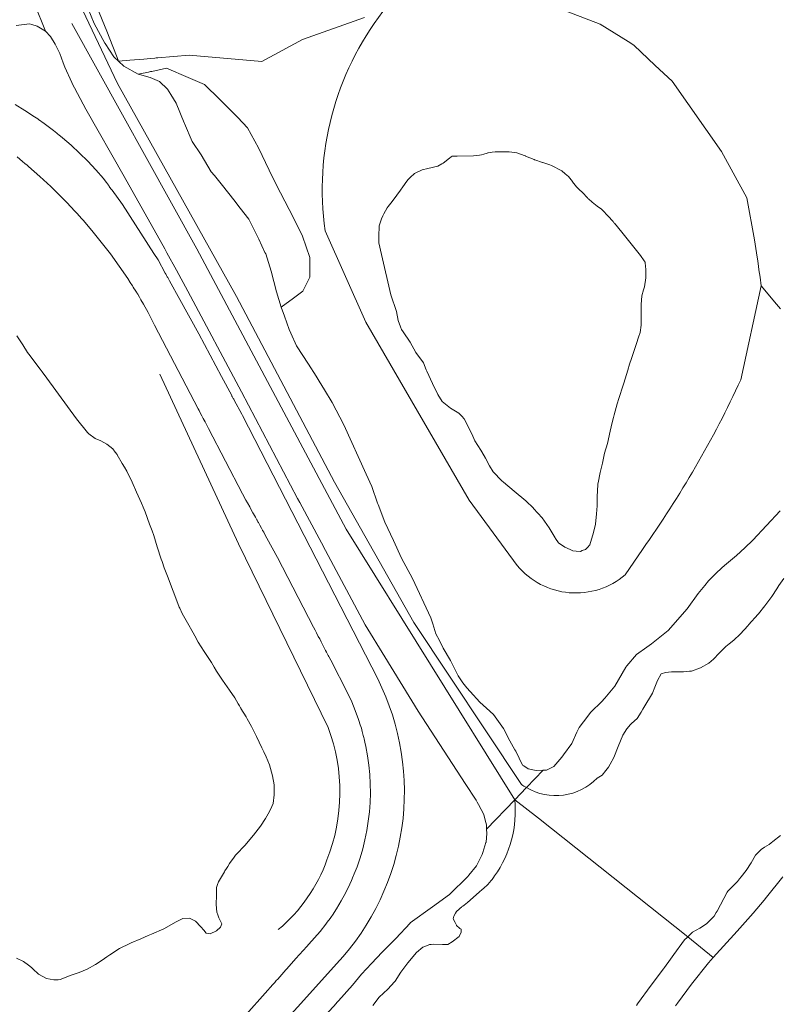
# Model space of a CAD drawing. Header units: metres. Extents: x 152391 to 157968, y 462336 to 467280.
# Tile 407 of 656: x 153408 to 153449, y 466786 to 466839. Entities that reach past the tile are written whole.
import ezdxf

# ---------------------------------------------------------------- set-up
doc = ezdxf.new("R2010")
doc.units = ezdxf.units.M
doc.header["$LTSCALE"] = 0.75
for name, color, linetype, lineweight in [('B-WE-GR-FRUITTEELT-GV', 251, 'Continuous', 13), ('B-WE-GR-GRAS-GV', 251, 'Continuous', 13), ('B-WE-GR-HOUTWAL-GV', 251, 'Continuous', 13), ('B-WE-OG-WATER_MEER-GV', 251, 'Continuous', 18), ('B-WE-OG-WATER_SLOOT-GV', 251, 'Continuous', 18), ('B-WE-VH-VERHARDING_FUNDERING_ZAND-GV', 251, 'Continuous', 18)]:
    doc.layers.add(name, color=color, linetype=linetype, lineweight=lineweight)

msp = doc.modelspace()

# ---------------------------------------------------------------- linework, layer by layer
at = {"layer": 'B-WE-GR-FRUITTEELT-GV'}
for points in [[(153412.582, 466839.506), (153413.102, 466838.203), (153413.424, 466837.398), (153413.661, 466836.804), (153413.739, 466836.608), (153414.327, 466836.659), (153415.078, 466836.725), (153415.439, 466836.757), (153415.669, 466836.777), (153415.742, 466836.784), (153415.758, 466836.785), (153415.763, 466836.785), (153415.82, 466836.79), (153417.481, 466836.936), (153421.355, 466836.598), (153423.507, 466837.755), (153426.82, 466838.935)], [(153437.071, 466839.456), (153439.342, 466838.585), (153440.83, 466837.659), (153441.141, 466837.465), (153442.276, 466836.388), (153443.168, 466835.54), (153445.798, 466831.804), (153447.15, 466829.336), (153447.552, 466827.099), (153447.653, 466826.412), (153447.719, 466825.967), (153447.758, 466825.701), (153447.785, 466825.512), (153447.843, 466825.118), (153447.91, 466824.661), (153448.719, 466823.687), (153448.929, 466823.434)]]:
    msp.add_lwpolyline(points, dxfattribs=at)
at = {"layer": 'B-WE-GR-GRAS-GV'}
for points in [[(153412.123, 466839.394), (153412.443, 466838.611), (153412.998, 466837.571), (153413.014, 466837.546), (153413.475, 466836.844), (153414.013, 466836.34), (153414.778, 466835.914), (153414.805, 466835.92), (153414.832, 466835.926), (153414.864, 466835.933), (153415.32, 466836.03), (153415.424, 466836.052), (153415.496, 466836.067), (153416.281, 466836.236), (153417.44, 466835.738), (153418.297, 466835.37), (153419.114, 466834.574), (153419.487, 466834.204), (153420.08, 466833.616), (153420.585, 466833.071), (153421.181, 466831.993), (153421.748, 466830.816), (153422.12, 466830.043), (153422.573, 466829.161), (153423.03, 466828.271), (153423.522, 466827.296), (153423.911, 466826.158), (153423.9, 466825.122), (153423.533, 466824.381), (153423.035, 466824.008), (153422.382, 466823.519), (153422.551, 466823.049), (153422.807, 466822.338), (153422.896, 466822.137), (153423.188, 466821.476), (153423.84, 466820.501), (153424.235, 466819.86), (153424.399, 466819.594), (153424.679, 466819.131), (153425.085, 466818.458), (153425.708, 466817.267), (153426.896, 466814.64), (153427.193, 466813.984), (153427.511, 466813.097), (153427.535, 466813.033), (153427.9, 466812.084), (153428.352, 466811.104), (153428.787, 466810.178), (153429.36, 466809.091), (153430.337, 466806.996), (153430.424, 466806.726), (153430.441, 466806.674), (153430.607, 466806.154), (153430.791, 466805.793), (153431.002, 466805.379), (153431.38, 466804.721), (153431.789, 466803.91), (153432.048, 466803.548), (153432.25, 466803.267), (153432.426, 466803.077), (153432.946, 466802.516), (153433.298, 466802.196), (153433.675, 466801.853), (153434.205, 466801.119), (153434.542, 466800.463), (153434.814, 466799.972), (153434.854, 466799.899), (153435.218, 466799.161), (153435.283, 466799.12), (153435.518, 466798.972), (153435.941, 466798.883), (153436.305, 466798.89), (153436.485, 466798.893), (153436.88, 466799.093), (153437.308, 466799.586), (153437.402, 466799.716), (153437.829, 466800.31), (153438.107, 466800.912), (153438.222, 466801.163), (153438.448, 466801.464), (153438.843, 466801.989), (153439.427, 466802.552), (153439.482, 466802.604), (153439.526, 466802.647), (153439.59, 466802.724), (153440.119, 466803.362), (153440.715, 466804.378), (153440.766, 466804.439), (153441.281, 466805.044), (153441.817, 466805.434), (153442.075, 466805.622), (153442.956, 466806.32), (153443.97, 466807.469), (153444.547, 466808.302), (153444.901, 466808.723), (153445.105, 466808.965), (153445.482, 466809.338), (153445.823, 466809.675), (153446.062, 466809.874), (153446.588, 466810.312), (153447.031, 466810.73), (153447.453, 466811.128), (153448.917, 466812.688)], [(153426.82, 466838.935), (153423.507, 466837.755), (153421.355, 466836.598), (153417.481, 466836.936), (153415.82, 466836.79), (153415.763, 466836.785), (153415.758, 466836.785), (153415.742, 466836.784), (153415.669, 466836.777), (153415.439, 466836.757), (153415.078, 466836.725), (153414.327, 466836.659), (153413.739, 466836.608), (153413.661, 466836.804), (153413.424, 466837.398), (153413.102, 466838.203), (153412.582, 466839.506)], [(153424.409, 466785.499), (153425.318, 466786.502), (153425.331, 466786.517), (153425.435, 466786.634), (153426.175, 466787.467), (153426.646, 466788.038), (153427.186, 466788.612), (153427.748, 466789.208), (153427.928, 466789.39), (153428.469, 466789.938), (153429.237, 466790.763), (153429.245, 466790.772), (153430.434, 466791.633), (153431.331, 466792.282), (153432.299, 466793.232), (153432.361, 466793.31), (153432.759, 466793.804), (153433.07, 466794.414), (153433.104, 466794.521), (153433.272, 466795.046), (153433.274, 466795.061), (153433.311, 466795.532), (153433.302, 466795.757), (153433.293, 466795.983), (153433.229, 466796.238), (153433.155, 466796.535), (153433.154, 466796.54), (153432.871, 466797.077), (153432.807, 466797.198), (153432.741, 466797.3), (153432.159, 466798.188), (153429.659, 466802.028), (153427.894, 466804.919), (153426.85, 466806.627), (153424.734, 466810.583), (153424.522, 466810.98), (153423.373, 466813.128), (153423.257, 466813.344), (153420.268, 466819.018), (153417.418, 466824.375), (153416.821, 466825.496), (153416.308, 466826.411), (153416.249, 466826.516), (153416.205, 466826.593), (153416.188, 466826.625), (153414.024, 466830.482), (153411.996, 466834.062), (153411.256, 466835.456), (153411.25, 466835.471), (153411.248, 466835.476), (153411.244, 466835.484), (153410.878, 466836.297), (153410.795, 466836.518), (153410.605, 466837.024), (153410.364, 466837.511), (153410.112, 466837.919), (153409.846, 466838.206), (153409.411, 466838.469), (153409.119, 466838.561), (153408.995, 466838.599), (153408.282, 466838.503)], [(153408.231, 466834.303), (153408.757, 466833.985), (153409.272, 466833.649), (153409.433, 466833.537), (153409.476, 466833.506), (153409.776, 466833.296), (153410.267, 466832.925), (153410.444, 466832.782), (153410.505, 466832.733), (153410.562, 466832.687), (153410.746, 466832.539), (153411.211, 466832.136), (153411.662, 466831.717), (153412.098, 466831.283), (153412.519, 466830.835), (153412.925, 466830.373), (153413.076, 466830.167), (153413.102, 466830.132), (153413.128, 466830.097), (153413.208, 466829.988), (153413.234, 466829.952), (153413.273, 466829.898), (153413.346, 466829.799), (153413.369, 466829.768), (153413.389, 466829.74), (153413.945, 466828.983), (153415.612, 466826.377), (153415.832, 466826.034), (153416.218, 466825.333), (153416.232, 466825.307), (153416.238, 466825.297), (153416.242, 466825.29), (153416.245, 466825.285), (153416.247, 466825.28), (153416.256, 466825.263), (153416.261, 466825.256), (153416.275, 466825.231), (153416.285, 466825.213), (153416.29, 466825.202), (153416.305, 466825.175), (153416.326, 466825.137), (153416.346, 466825.1), (153416.44, 466824.93), (153416.53, 466824.767), (153416.899, 466824.096), (153416.988, 466823.935), (153417.997, 466822.102), (153419.211, 466819.83), (153419.752, 466818.817), (153419.764, 466818.795), (153419.777, 466818.77), (153419.796, 466818.735), (153419.813, 466818.703), (153419.836, 466818.661), (153419.856, 466818.623), (153419.877, 466818.583), (153420.281, 466817.828), (153420.321, 466817.754), (153427.512, 466803.753)], [(153420.521, 466785.906), (153421.521, 466787.028), (153421.939, 466787.496), (153422.035, 466787.603), (153422.121, 466787.7), (153422.195, 466787.783), (153422.636, 466788.278), (153422.688, 466788.335), (153423.167, 466788.873), (153423.746, 466789.522), (153423.844, 466789.632), (153424.449, 466790.31), (153424.757, 466790.702), (153424.832, 466790.806), (153424.977, 466791.008), (153425.048, 466791.107), (153425.103, 466791.19), (153425.322, 466791.524), (153425.578, 466791.952), (153425.816, 466792.391), (153426.035, 466792.839), (153426.118, 466793.029), (153426.217, 466793.254), (153426.235, 466793.296), (153426.265, 466793.373), (153426.415, 466793.761), (153426.576, 466794.234), (153426.716, 466794.713), (153426.836, 466795.197), (153426.935, 466795.686), (153427.014, 466796.179), (153427.071, 466796.675), (153427.108, 466797.172), (153427.123, 466797.665), (153427.123, 466797.671), (153427.118, 466798.17), (153427.091, 466798.669), (153427.043, 466799.165), (153426.975, 466799.66), (153426.885, 466800.15), (153426.831, 466800.389), (153426.793, 466800.559), (153426.775, 466800.637), (153426.747, 466800.739), (153426.688, 466800.959), (153426.643, 466801.123), (153426.584, 466801.31), (153426.511, 466801.538), (153426.493, 466801.594), (153426.322, 466802.063), (153426.132, 466802.524), (153425.922, 466802.977), (153425.013, 466804.739), (153424.927, 466804.906), (153424.907, 466804.945), (153424.881, 466804.996), (153424.84, 466805.074), (153424.81, 466805.132), (153424.785, 466805.181), (153424.741, 466805.268), (153424.669, 466805.407), (153424.6, 466805.541), (153424.594, 466805.553), (153424.509, 466805.717), (153424.429, 466805.873), (153424.356, 466806.014), (153424.261, 466806.199), (153424.183, 466806.35), (153424.107, 466806.497), (153422.189, 466810.217), (153421.624, 466811.24), (153421.534, 466811.403), (153421.454, 466811.548), (153421.409, 466811.629), (153421.396, 466811.653), (153421.389, 466811.666), (153421.354, 466811.73), (153421.331, 466811.771), (153421.242, 466811.932), (153421.168, 466812.066), (153421.141, 466812.114), (153421.098, 466812.192), (153421.088, 466812.211), (153421.085, 466812.217), (153421.012, 466812.349), (153420.91, 466812.534), (153420.899, 466812.554), (153420.89, 466812.569), (153420.878, 466812.591), (153420.81, 466812.714), (153420.706, 466812.903), (153420.588, 466813.116), (153420.508, 466813.262), (153420.326, 466813.591), (153418.515, 466817.066), (153418.42, 466817.247), (153418.331, 466817.418), (153418.231, 466817.61), (153418.158, 466817.751), (153418.074, 466817.912), (153418.016, 466818.023), (153417.965, 466818.121), (153415.649, 466822.565), (153415.299, 466823.236), (153415.062, 466823.691), (153414.926, 466823.917), (153414.839, 466824.059), (153414.75, 466824.208), (153414.697, 466824.295), (153414.685, 466824.314), (153414.649, 466824.374), (153414.616, 466824.426), (153414.533, 466824.555), (153414.522, 466824.572), (153414.507, 466824.595), (153414.468, 466824.657), (153414.357, 466824.829), (153414.218, 466825.046), (153413.768, 466825.706), (153413.3, 466826.353), (153412.814, 466826.986), (153412.31, 466827.606), (153411.937, 466828.041), (153411.863, 466828.127), (153411.79, 466828.212), (153411.779, 466828.224), (153411.507, 466828.524), (153411.354, 466828.692), (153411.253, 466828.803), (153410.922, 466829.149), (153410.812, 466829.263), (153410.7, 466829.379), (153410.132, 466829.94), (153409.548, 466830.484), (153408.949, 466831.012), (153408.877, 466831.072), (153408.756, 466831.173), (153408.625, 466831.282), (153408.335, 466831.523)], [(153434.936, 466809.779), (153432.377, 466813.254), (153426.884, 466822.725), (153424.712, 466827.593)], [(153448.929, 466823.434), (153448.719, 466823.687), (153447.91, 466824.661), (153446.826, 466819.664)], [(153415.933, 466819.969), (153420.117, 466810.941), (153424.876, 466801.163)], [(153441.588, 466810.633), (153440.673, 466809.286)], [(153449.049, 466793.219), (153448.196, 466792.139), (153448.057, 466791.978), (153447.471, 466791.296), (153446.631, 466790.334), (153445.355, 466788.927), (153445.102, 466788.648), (153444.205, 466787.508), (153443.454, 466786.503), (153443.352, 466786.355)], [(153425.331, 466788.6), (153423.431, 466786.477), (153403.727, 466764.844), (153381.818, 466740.696), (153363.447, 466720.316), (153351.744, 466707.431), (153341.349, 466696.759), (153337.663, 466693.787)]]:
    msp.add_lwpolyline(points, dxfattribs=at)
for points in [[(153424.712, 466827.593, -0.201787), (153427.788, 466839.244)], [(153446.826, 466819.664, -0.045553), (153441.588, 466810.633)], [(153440.673, 466809.286, -0.417197), (153434.936, 466809.779)], [(153427.512, 466803.753, -0.313528), (153425.331, 466788.6)], [(153424.876, 466801.163, -0.186714), (153424.817, 466794.131)], [(153424.817, 466794.131, -0.132858), (153422.226, 466790.411)]]:
    msp.add_lwpolyline(points, format="xyb", dxfattribs=at)
at = {"layer": 'B-WE-GR-HOUTWAL-GV'}
msp.add_lwpolyline([(153414.778, 466835.914), (153414.854, 466835.894), (153415.418, 466835.748), (153415.784, 466835.581), (153415.902, 466835.526), (153416.33, 466835.129), (153416.507, 466834.843), (153416.793, 466834.38), (153417.227, 466833.33), (153417.243, 466833.292), (153417.655, 466832.346), (153418.121, 466831.634), (153418.659, 466830.729), (153418.83, 466830.523), (153419.264, 466830), (153419.868, 466829.234), (153420.206, 466828.793), (153420.655, 466828.206), (153421.188, 466827.14), (153421.52, 466826.441), (153421.56, 466826.358), (153421.841, 466825.441), (153422.13, 466824.333), (153422.382, 466823.519), (153423.035, 466824.008), (153423.533, 466824.381), (153423.9, 466825.122), (153423.911, 466826.158), (153423.522, 466827.296), (153423.03, 466828.271), (153422.573, 466829.161), (153422.12, 466830.043), (153421.748, 466830.816), (153421.181, 466831.993), (153420.585, 466833.071), (153420.08, 466833.616), (153419.487, 466834.204), (153419.114, 466834.574), (153418.297, 466835.37), (153417.44, 466835.738), (153416.281, 466836.236), (153415.496, 466836.067), (153415.424, 466836.052), (153415.32, 466836.03), (153414.864, 466835.933), (153414.832, 466835.926), (153414.805, 466835.92)], close=True, dxfattribs=at)
at = {"layer": 'B-WE-OG-WATER_MEER-GV'}
msp.add_lwpolyline([(153428.861, 466822.219), (153429.231, 466821.665), (153429.543, 466821.119), (153429.546, 466821.114), (153429.941, 466820.557), (153430.092, 466820.194), (153430.119, 466820.129), (153430.429, 466819.472), (153430.705, 466818.887), (153430.946, 466818.5), (153431.381, 466818.151), (153431.834, 466817.88), (153431.979, 466817.731), (153432.112, 466817.593), (153432.36, 466817.109), (153432.574, 466816.654), (153432.686, 466816.414), (153433.003, 466815.925), (153433.055, 466815.83), (153433.239, 466815.498), (153433.465, 466815.085), (153433.662, 466814.764), (153434.122, 466814.295), (153434.207, 466814.222), (153434.761, 466813.742), (153435.388, 466813.223), (153435.79, 466812.833), (153435.8, 466812.822), (153436.262, 466812.324), (153436.631, 466811.79), (153436.943, 466811.255), (153436.967, 466811.221), (153437.13, 466810.988), (153437.464, 466810.765), (153437.74, 466810.639), (153437.894, 466810.569), (153438.064, 466810.554), (153438.29, 466810.534), (153438.39, 466810.573), (153438.564, 466810.642), (153438.671, 466810.749), (153438.796, 466810.874), (153438.993, 466811.543), (153439.09, 466811.974), (153439.146, 466812.528), (153439.19, 466812.957), (153439.189, 466813.495), (153439.203, 466813.722), (153439.227, 466814.125), (153439.23, 466814.174), (153439.348, 466814.738), (153439.467, 466815.233), (153439.568, 466815.762), (153439.727, 466816.275), (153439.867, 466816.92), (153439.983, 466817.397), (153440.046, 466817.657), (153440.088, 466817.803), (153440.253, 466818.383), (153440.343, 466818.667), (153440.407, 466818.872), (153440.497, 466819.155), (153440.604, 466819.489), (153440.739, 466819.941), (153440.807, 466820.169), (153440.909, 466820.493), (153441.004, 466820.797), (153441.268, 466821.593), (153441.386, 466821.932), (153441.472, 466822.181), (153441.524, 466822.563), (153441.528, 466823.067), (153441.528, 466823.076), (153441.523, 466823.409), (153441.519, 466823.664), (153441.558, 466824.133), (153441.646, 466824.438), (153441.695, 466824.605), (153441.763, 466825.077), (153441.773, 466825.559), (153441.758, 466825.675), (153441.727, 466825.92), (153441.678, 466825.995), (153441.493, 466826.278), (153441.131, 466826.719), (153440.786, 466827.167), (153440.494, 466827.508), (153440.097, 466827.996), (153440.077, 466828.018), (153440.028, 466828.074), (153439.943, 466828.169), (153439.834, 466828.29), (153439.39, 466828.749), (153439.26, 466828.849), (153439.188, 466828.905), (153438.925, 466829.106), (153438.721, 466829.289), (153438.695, 466829.312), (153438.663, 466829.345), (153438.398, 466829.618), (153438.225, 466829.789), (153438.089, 466829.923), (153437.868, 466830.2), (153437.864, 466830.205), (153437.651, 466830.473), (153437.478, 466830.622), (153437.305, 466830.77), (153436.753, 466831.057), (153436.659, 466831.089), (153436.286, 466831.216), (153436.275, 466831.22), (153435.876, 466831.355), (153435.848, 466831.365), (153435.833, 466831.371), (153435.378, 466831.564), (153435.37, 466831.567), (153435.363, 466831.57), (153434.908, 466831.741), (153434.505, 466831.786), (153434.494, 466831.787), (153433.96, 466831.791), (153433.762, 466831.781), (153433.607, 466831.774), (153433.382, 466831.732), (153433.377, 466831.731), (153433.342, 466831.724), (153433.155, 466831.671), (153433.027, 466831.634), (153432.92, 466831.617), (153432.615, 466831.57), (153431.738, 466831.563), (153431.592, 466831.561), (153431.474, 466831.56), (153431.428, 466831.525), (153431.329, 466831.452), (153430.992, 466831.18), (153430.919, 466831.142), (153430.707, 466831.032), (153430.181, 466830.903), (153429.886, 466830.829), (153429.462, 466830.63), (153429.235, 466830.416), (153429.134, 466830.321), (153429.062, 466830.219), (153428.858, 466829.927), (153428.732, 466829.752), (153428.534, 466829.477), (153428.288, 466829.153), (153428.073, 466828.883), (153428.013, 466828.807), (153428.008, 466828.801), (153427.838, 466828.496), (153427.779, 466828.39), (153427.721, 466828.218), (153427.598, 466827.855), (153427.566, 466827.292), (153427.571, 466826.948), (153427.723, 466826.325), (153428.219, 466824.175), (153428.507, 466823.301), (153428.606, 466822.809), (153428.728, 466822.478), (153428.779, 466822.341)], close=True, dxfattribs=at)
msp.add_lwpolyline([(153408.313, 466788.889), (153408.686, 466788.72), (153408.944, 466788.531), (153409.096, 466788.395), (153409.171, 466788.327), (153409.481, 466788.038), (153409.895, 466787.81), (153410.288, 466787.736), (153410.515, 466787.747), (153410.625, 466787.754), (153411.212, 466787.996), (153411.53, 466788.094), (153411.641, 466788.128), (153411.853, 466788.222), (153412.068, 466788.318), (153412.506, 466788.554), (153412.859, 466788.79), (153413.109, 466788.958), (153413.277, 466789.069), (153413.785, 466789.404), (153414.331, 466789.676), (153414.402, 466789.706), (153414.925, 466789.925), (153415.311, 466790.092), (153415.49, 466790.169), (153416.139, 466790.448), (153416.793, 466790.836), (153417.153, 466791.008), (153417.508, 466791.019), (153417.826, 466790.863), (153418.117, 466790.563), (153418.273, 466790.376), (153418.397, 466790.228), (153418.604, 466790.191), (153418.935, 466790.351), (153419.161, 466790.548), (153419.221, 466790.719), (153419.07, 466791.049), (153419.014, 466791.2), (153418.963, 466791.335), (153418.93, 466791.753), (153418.942, 466792.248), (153418.942, 466792.268), (153418.95, 466792.646), (153418.996, 466792.806), (153419.039, 466792.953), (153419.365, 466793.494), (153419.382, 466793.521), (153419.389, 466793.533), (153419.469, 466793.662), (153419.541, 466793.779), (153419.629, 466793.922), (153419.873, 466794.268), (153419.95, 466794.377), (153419.998, 466794.427), (153420.443, 466794.896), (153420.901, 466795.431), (153421.29, 466795.911), (153421.554, 466796.323), (153421.687, 466796.565), (153421.839, 466796.843), (153421.889, 466796.96), (153421.961, 466797.129), (153422.011, 466797.587), (153422.012, 466797.595), (153422.015, 466798.108), (153421.916, 466798.592), (153421.914, 466798.6), (153421.764, 466799.184), (153421.588, 466799.597), (153421.586, 466799.602), (153421.458, 466799.868), (153421.353, 466800.085), (153421.075, 466800.689), (153420.803, 466801.213), (153420.576, 466801.622), (153420.515, 466801.731), (153420.243, 466802.183), (153420.23, 466802.205), (153420.222, 466802.217), (153420.162, 466802.317), (153420.094, 466802.431), (153419.909, 466802.744), (153419.634, 466803.144), (153419.628, 466803.152), (153419.259, 466803.675), (153418.942, 466804.164), (153418.823, 466804.368), (153418.677, 466804.619), (153418.278, 466805.21), (153417.968, 466805.704), (153417.787, 466806.045), (153417.708, 466806.194), (153417.396, 466806.74), (153417.119, 466807.23), (153416.983, 466807.52), (153416.962, 466807.574), (153416.774, 466808.051), (153416.633, 466808.422), (153416.548, 466808.644), (153416.369, 466809.129), (153416.166, 466809.666), (153416.05, 466809.997), (153416.004, 466810.128), (153415.788, 466810.767), (153415.607, 466811.373), (153415.512, 466811.631), (153415.381, 466811.984), (153415.142, 466812.64), (153415.038, 466812.887), (153414.951, 466813.096), (153414.696, 466813.678), (153414.453, 466814.213), (153414.169, 466814.8), (153414.045, 466815.02), (153413.933, 466815.217), (153413.664, 466815.661), (153413.651, 466815.684), (153413.56, 466815.808), (153413.423, 466815.994), (153413.262, 466816.119), (153413.116, 466816.231), (153412.794, 466816.409), (153412.481, 466816.543), (153412.144, 466816.779), (153412.083, 466816.853), (153411.491, 466817.577), (153411.013, 466818.242), (153409.927, 466819.753), (153409.68, 466820.081), (153409.564, 466820.235), (153409.172, 466820.74), (153409.03, 466820.928), (153408.892, 466821.109), (153408.639, 466821.524), (153408.322, 466822.002)], dxfattribs=at)
at = {"layer": 'B-WE-OG-WATER_SLOOT-GV'}
for points in [[(153411.556, 466840.921), (153411.146, 466840.773), (153413.684, 466835.418), (153420.006, 466824.087), (153425.22, 466814.22), (153429.442, 466806.746), (153435.165, 466798.131)], [(153435.165, 466798.131), (153429.442, 466806.746), (153425.22, 466814.22), (153420.006, 466824.087), (153413.684, 466835.418), (153411.146, 466840.773), (153409.104, 466840.039), (153409.259, 466839.656)], [(153446.826, 466819.664), (153447.91, 466824.661), (153447.843, 466825.118), (153447.785, 466825.512), (153447.758, 466825.701), (153447.719, 466825.967), (153447.653, 466826.412), (153447.552, 466827.099), (153447.15, 466829.336), (153445.798, 466831.804), (153443.168, 466835.54), (153442.276, 466836.388), (153441.141, 466837.465), (153440.83, 466837.659), (153439.342, 466838.585), (153437.071, 466839.456), (153434.591, 466839.947), (153432.095, 466840.269), (153429.508, 466839.794), (153427.788, 466839.244)], [(153409.259, 466839.656), (153409.846, 466838.206), (153410.112, 466837.919), (153410.364, 466837.511), (153410.605, 466837.024), (153410.795, 466836.518), (153410.878, 466836.297), (153411.244, 466835.484), (153411.248, 466835.476), (153411.25, 466835.471), (153411.256, 466835.456), (153411.996, 466834.062), (153414.024, 466830.482), (153416.188, 466826.625), (153416.205, 466826.593), (153416.249, 466826.516), (153416.308, 466826.411), (153416.821, 466825.496), (153417.418, 466824.375), (153420.268, 466819.018), (153423.257, 466813.344), (153423.373, 466813.128), (153424.522, 466810.98), (153424.734, 466810.583), (153426.85, 466806.627), (153427.894, 466804.919), (153429.659, 466802.028), (153432.159, 466798.188), (153432.741, 466797.3), (153432.807, 466797.198), (153432.871, 466797.077), (153433.154, 466796.54), (153433.155, 466796.535), (153433.229, 466796.238), (153433.293, 466795.983), (153433.302, 466795.757), (153434.797, 466797.317)], [(153435.419, 466797.966), (153436.305, 466798.89), (153435.941, 466798.883), (153435.518, 466798.972), (153435.283, 466799.12), (153435.218, 466799.161), (153434.854, 466799.899), (153434.814, 466799.972), (153434.542, 466800.463), (153434.205, 466801.119), (153433.675, 466801.853), (153433.298, 466802.196), (153432.946, 466802.516), (153432.426, 466803.077), (153432.25, 466803.267), (153432.048, 466803.548), (153431.789, 466803.91), (153431.38, 466804.721), (153431.002, 466805.379), (153430.791, 466805.793), (153430.607, 466806.154), (153430.441, 466806.674), (153430.424, 466806.726), (153430.337, 466806.996), (153429.36, 466809.091), (153428.787, 466810.178), (153428.352, 466811.104), (153427.9, 466812.084), (153427.535, 466813.033), (153427.511, 466813.097), (153427.193, 466813.984), (153426.896, 466814.64), (153425.708, 466817.267), (153425.085, 466818.458), (153424.679, 466819.131), (153424.399, 466819.594), (153424.235, 466819.86), (153423.84, 466820.501), (153423.188, 466821.476), (153422.896, 466822.137), (153422.807, 466822.338), (153422.551, 466823.049), (153422.382, 466823.519), (153422.13, 466824.333), (153421.841, 466825.441), (153421.56, 466826.358), (153421.52, 466826.441), (153421.188, 466827.14), (153420.655, 466828.206), (153420.206, 466828.793), (153419.868, 466829.234), (153419.264, 466830), (153418.83, 466830.523), (153418.659, 466830.729), (153418.121, 466831.634), (153417.655, 466832.346), (153417.243, 466833.292), (153417.227, 466833.33), (153416.793, 466834.38), (153416.507, 466834.843), (153416.33, 466835.129), (153415.902, 466835.526), (153415.784, 466835.581), (153415.418, 466835.748), (153414.854, 466835.894), (153414.778, 466835.914), (153414.013, 466836.34), (153413.475, 466836.844), (153413.014, 466837.546), (153412.998, 466837.571), (153412.443, 466838.611), (153412.123, 466839.394)], [(153434.797, 466797.317), (153425.833, 466811.721), (153417.898, 466826.635), (153411.245, 466838.613)], [(153411.245, 466838.613), (153417.898, 466826.635), (153425.833, 466811.721), (153434.797, 466797.317), (153435.419, 466797.966)], [(153424.712, 466827.593), (153426.884, 466822.725), (153432.377, 466813.254), (153434.936, 466809.779)], [(153408.322, 466822.002), (153408.639, 466821.524), (153408.892, 466821.109), (153409.03, 466820.928), (153409.172, 466820.74), (153409.564, 466820.235), (153409.68, 466820.081), (153409.927, 466819.753), (153411.013, 466818.242), (153411.491, 466817.577), (153412.083, 466816.853), (153412.144, 466816.779), (153412.481, 466816.543), (153412.794, 466816.409), (153413.116, 466816.231), (153413.262, 466816.119), (153413.423, 466815.994), (153413.56, 466815.808), (153413.651, 466815.684), (153413.664, 466815.661), (153413.933, 466815.217), (153414.045, 466815.02), (153414.169, 466814.8), (153414.453, 466814.213), (153414.696, 466813.678), (153414.951, 466813.096), (153415.038, 466812.887), (153415.142, 466812.64), (153415.381, 466811.984), (153415.512, 466811.631), (153415.607, 466811.373), (153415.788, 466810.767), (153416.004, 466810.128), (153416.05, 466809.997), (153416.166, 466809.666), (153416.369, 466809.129), (153416.548, 466808.644), (153416.633, 466808.422), (153416.774, 466808.051), (153416.962, 466807.574), (153416.983, 466807.52), (153417.119, 466807.23), (153417.396, 466806.74), (153417.708, 466806.194), (153417.787, 466806.045), (153417.968, 466805.704), (153418.278, 466805.21), (153418.677, 466804.619), (153418.823, 466804.368), (153418.942, 466804.164), (153419.259, 466803.675), (153419.628, 466803.152), (153419.634, 466803.144), (153419.909, 466802.744), (153420.094, 466802.431), (153420.162, 466802.317), (153420.222, 466802.217), (153420.23, 466802.205), (153420.243, 466802.183), (153420.515, 466801.731), (153420.576, 466801.622), (153420.803, 466801.213), (153421.075, 466800.689), (153421.353, 466800.085), (153421.458, 466799.868), (153421.586, 466799.602), (153421.588, 466799.597), (153421.764, 466799.184), (153421.914, 466798.6), (153421.916, 466798.592), (153422.015, 466798.108), (153422.012, 466797.595), (153422.011, 466797.587), (153421.961, 466797.129), (153421.889, 466796.96), (153421.839, 466796.843), (153421.687, 466796.565), (153421.554, 466796.323), (153421.29, 466795.911), (153420.901, 466795.431), (153420.443, 466794.896), (153419.998, 466794.427), (153419.95, 466794.377), (153419.873, 466794.268), (153419.629, 466793.922), (153419.541, 466793.779), (153419.469, 466793.662), (153419.389, 466793.533), (153419.382, 466793.521), (153419.365, 466793.494), (153419.039, 466792.953), (153418.996, 466792.806), (153418.95, 466792.646), (153418.942, 466792.268), (153418.942, 466792.248), (153418.93, 466791.753), (153418.963, 466791.335), (153419.014, 466791.2), (153419.07, 466791.049), (153419.221, 466790.719), (153419.161, 466790.548), (153418.935, 466790.351), (153418.604, 466790.191), (153418.397, 466790.228), (153418.273, 466790.376), (153418.117, 466790.563), (153417.826, 466790.863), (153417.508, 466791.019), (153417.153, 466791.008), (153416.793, 466790.836), (153416.139, 466790.448), (153415.49, 466790.169), (153415.311, 466790.092), (153414.925, 466789.925), (153414.402, 466789.706), (153414.331, 466789.676), (153413.785, 466789.404), (153413.277, 466789.069), (153413.109, 466788.958), (153412.859, 466788.79), (153412.506, 466788.554), (153412.068, 466788.318), (153411.853, 466788.222), (153411.641, 466788.128), (153411.53, 466788.094), (153411.212, 466787.996), (153410.625, 466787.754), (153410.515, 466787.747), (153410.288, 466787.736), (153409.895, 466787.81), (153409.481, 466788.038), (153409.171, 466788.327), (153409.096, 466788.395), (153408.944, 466788.531), (153408.686, 466788.72), (153408.313, 466788.889)], [(153424.876, 466801.163), (153420.117, 466810.941), (153415.933, 466819.969)], [(153448.917, 466812.688), (153447.453, 466811.128), (153447.031, 466810.73), (153446.588, 466810.312), (153446.062, 466809.874), (153445.823, 466809.675), (153445.482, 466809.338), (153445.105, 466808.965), (153444.901, 466808.723), (153444.547, 466808.302), (153443.97, 466807.469), (153442.956, 466806.32), (153442.075, 466805.622), (153441.817, 466805.434), (153441.281, 466805.044), (153440.766, 466804.439), (153440.715, 466804.378), (153440.119, 466803.362), (153439.59, 466802.724), (153439.526, 466802.647), (153439.482, 466802.604), (153439.427, 466802.552), (153438.843, 466801.989), (153438.448, 466801.464), (153438.222, 466801.163), (153438.107, 466800.912), (153437.829, 466800.31), (153437.402, 466799.716), (153437.308, 466799.586), (153436.88, 466799.093), (153436.485, 466798.893), (153436.305, 466798.89), (153435.419, 466797.966)], [(153440.673, 466809.286), (153441.588, 466810.633)], [(153439.188, 466798.468), (153439.449, 466798.638), (153439.646, 466798.878), (153439.793, 466799.057), (153439.873, 466799.211), (153440.061, 466799.571), (153440.305, 466800.16), (153440.555, 466800.749), (153440.756, 466801.096), (153440.954, 466801.322), (153441.013, 466801.374), (153441.316, 466801.643), (153441.521, 466801.985), (153441.609, 466802.132), (153441.666, 466802.228), (153442.123, 466802.992), (153442.256, 466803.309), (153442.383, 466803.661), (153442.578, 466804.014), (153442.812, 466804.097), (153443.139, 466804.119), (153443.389, 466804.123), (153443.578, 466804.126), (153443.759, 466804.128), (153443.773, 466804.13), (153444.088, 466804.158), (153444.206, 466804.169), (153444.674, 466804.337), (153445.117, 466804.595), (153445.373, 466804.794), (153445.672, 466805.114), (153445.922, 466805.368), (153446.028, 466805.475), (153446.195, 466805.607), (153446.448, 466805.808), (153446.781, 466806.129), (153447.205, 466806.588), (153447.236, 466806.621), (153447.742, 466807.187), (153447.758, 466807.207), (153448.102, 466807.633), (153448.31, 466807.917), (153448.468, 466808.132), (153448.738, 466808.548), (153448.844, 466808.711), (153449.108, 466809.1)], [(153449.108, 466809.1), (153448.844, 466808.711), (153448.738, 466808.548), (153448.468, 466808.132), (153448.31, 466807.917), (153448.102, 466807.633), (153447.758, 466807.207), (153447.742, 466807.187), (153447.236, 466806.621), (153447.205, 466806.588), (153446.781, 466806.129), (153446.448, 466805.808), (153446.195, 466805.607), (153446.028, 466805.475), (153445.922, 466805.368), (153445.672, 466805.114), (153445.373, 466804.794), (153445.117, 466804.595), (153444.674, 466804.337), (153444.206, 466804.169), (153444.088, 466804.158), (153443.773, 466804.13), (153443.759, 466804.128), (153443.578, 466804.126), (153443.389, 466804.123), (153443.139, 466804.119), (153442.812, 466804.097), (153442.578, 466804.014), (153442.383, 466803.661), (153442.256, 466803.309), (153442.123, 466802.992), (153441.666, 466802.228), (153441.609, 466802.132), (153441.521, 466801.985), (153441.316, 466801.643), (153441.013, 466801.374), (153440.954, 466801.322), (153440.756, 466801.096), (153440.555, 466800.749), (153440.305, 466800.16), (153440.061, 466799.571), (153439.873, 466799.211), (153439.793, 466799.057), (153439.646, 466798.878), (153439.449, 466798.638), (153439.188, 466798.468)], [(153435.419, 466797.966), (153434.797, 466797.317), (153436.069, 466796.34), (153444.009, 466790.037), (153444.258, 466790.274), (153444.645, 466790.498), (153444.997, 466790.726), (153445.41, 466791.128), (153445.52, 466791.332), (153445.557, 466791.4), (153446.103, 466792.412), (153446.125, 466792.452), (153446.64, 466792.97), (153446.759, 466793.122), (153446.832, 466793.214), (153447.108, 466793.562), (153447.371, 466793.974), (153447.601, 466794.367), (153447.906, 466794.676), (153448.086, 466794.792), (153448.321, 466794.945), (153448.428, 466795.027), (153448.524, 466795.1), (153448.934, 466795.413)], [(153434.797, 466797.317), (153433.302, 466795.757), (153433.311, 466795.532), (153433.274, 466795.061), (153433.272, 466795.046), (153433.104, 466794.521), (153433.07, 466794.414), (153432.759, 466793.804), (153432.361, 466793.31), (153432.299, 466793.232), (153431.331, 466792.282), (153430.434, 466791.633), (153429.245, 466790.772), (153429.237, 466790.763), (153428.469, 466789.938), (153427.928, 466789.39), (153427.748, 466789.208), (153427.186, 466788.612), (153426.646, 466788.038), (153426.175, 466787.467), (153425.435, 466786.634), (153425.331, 466786.517), (153425.318, 466786.502), (153424.409, 466785.499)], [(153441.277, 466786.385), (153441.335, 466786.464), (153442.06, 466787.454), (153442.705, 466788.333), (153442.758, 466788.406), (153443.498, 466789.416), (153443.55, 466789.487), (153443.828, 466789.866), (153443.967, 466789.998), (153444.009, 466790.037), (153436.069, 466796.34), (153434.797, 466797.317)], [(153448.934, 466795.413), (153448.524, 466795.1), (153448.428, 466795.027), (153448.321, 466794.945), (153448.086, 466794.792), (153447.906, 466794.676), (153447.601, 466794.367), (153447.371, 466793.974), (153447.108, 466793.562), (153446.832, 466793.214), (153446.759, 466793.122), (153446.64, 466792.97), (153446.125, 466792.452), (153446.103, 466792.412), (153445.557, 466791.4), (153445.52, 466791.332), (153445.41, 466791.128), (153444.997, 466790.726), (153444.645, 466790.498), (153444.258, 466790.274), (153444.009, 466790.037), (153445.355, 466788.927), (153446.631, 466790.334), (153447.471, 466791.296), (153448.057, 466791.978), (153448.196, 466792.139), (153449.049, 466793.219)], [(153427.246, 466786.379), (153427.584, 466786.814), (153428.06, 466787.24), (153428.408, 466787.638), (153428.421, 466787.653), (153428.434, 466787.672), (153428.437, 466787.677), (153428.747, 466788.145), (153429.112, 466788.655), (153429.575, 466789.19), (153429.915, 466789.487), (153430.204, 466789.595), (153430.269, 466789.619), (153430.363, 466789.625), (153430.486, 466789.633), (153430.957, 466789.623), (153431.25, 466789.627), (153431.466, 466789.756), (153431.846, 466790.054), (153431.946, 466790.28), (153431.944, 466790.429), (153431.889, 466790.478), (153431.871, 466790.495), (153431.711, 466790.638), (153431.705, 466790.649), (153431.624, 466790.798), (153431.523, 466790.985), (153431.555, 466791.123), (153431.659, 466791.291), (153431.712, 466791.378), (153431.848, 466791.505), (153431.862, 466791.519), (153431.897, 466791.552), (153431.963, 466791.613), (153431.972, 466791.623), (153431.999, 466791.643), (153432.032, 466791.667), (153432.104, 466791.72), (153432.296, 466791.862), (153432.913, 466792.399), (153433.07, 466792.54), (153433.132, 466792.597), (153433.372, 466792.813), (153433.553, 466793.028), (153433.597, 466793.088), (153433.668, 466793.185), (153433.731, 466793.271)], [(153433.731, 466793.271), (153433.668, 466793.185), (153433.597, 466793.088), (153433.553, 466793.028), (153433.372, 466792.813), (153433.132, 466792.597), (153433.07, 466792.54), (153432.913, 466792.399), (153432.296, 466791.862), (153432.104, 466791.72), (153432.032, 466791.667), (153431.999, 466791.643), (153431.972, 466791.623), (153431.963, 466791.613), (153431.897, 466791.552), (153431.862, 466791.519), (153431.848, 466791.505), (153431.712, 466791.378), (153431.659, 466791.291), (153431.555, 466791.123), (153431.523, 466790.985), (153431.624, 466790.798), (153431.705, 466790.649), (153431.711, 466790.638), (153431.871, 466790.495), (153431.889, 466790.478), (153431.944, 466790.429), (153431.946, 466790.28), (153431.846, 466790.054), (153431.466, 466789.756), (153431.25, 466789.627), (153430.957, 466789.623), (153430.486, 466789.633), (153430.363, 466789.625), (153430.269, 466789.619), (153430.204, 466789.595), (153429.915, 466789.487), (153429.575, 466789.19), (153429.112, 466788.655), (153428.747, 466788.145), (153428.437, 466787.677), (153428.434, 466787.672), (153428.421, 466787.653), (153428.408, 466787.638), (153428.06, 466787.24), (153427.584, 466786.814), (153427.246, 466786.379)], [(153443.352, 466786.355), (153443.454, 466786.503), (153444.205, 466787.508), (153445.102, 466788.648), (153445.355, 466788.927), (153444.009, 466790.037), (153443.967, 466789.998), (153443.828, 466789.866), (153443.55, 466789.487), (153443.498, 466789.416), (153442.758, 466788.406), (153442.705, 466788.333), (153442.06, 466787.454), (153441.335, 466786.464), (153441.277, 466786.385)]]:
    msp.add_lwpolyline(points, dxfattribs=at)
for points in [[(153427.788, 466839.244, 0.201787), (153424.712, 466827.593)], [(153441.588, 466810.633, 0.045553), (153446.826, 466819.664)], [(153434.936, 466809.779, 0.417197), (153440.673, 466809.286)], [(153424.817, 466794.131, 0.186714), (153424.876, 466801.163)], [(153435.419, 466797.966, 0.342828), (153439.188, 466798.468)], [(153439.188, 466798.468, -0.342828), (153435.419, 466797.966)], [(153435.165, 466798.131, 0.022979), (153435.419, 466797.966)], [(153435.419, 466797.966, -0.022979), (153435.165, 466798.131)], [(153433.731, 466793.271, 0.182157), (153434.797, 466797.317)], [(153434.797, 466797.317, -0.182157), (153433.731, 466793.271)], [(153422.226, 466790.411, 0.132858), (153424.817, 466794.131)]]:
    msp.add_lwpolyline(points, format="xyb", dxfattribs=at)
msp.add_lwpolyline([(153439.23, 466814.174), (153439.227, 466814.125), (153439.203, 466813.722), (153439.189, 466813.495), (153439.19, 466812.957), (153439.146, 466812.528), (153439.09, 466811.974), (153438.993, 466811.543), (153438.796, 466810.874), (153438.671, 466810.749), (153438.564, 466810.642), (153438.39, 466810.573), (153438.29, 466810.534), (153438.064, 466810.554), (153437.894, 466810.569), (153437.74, 466810.639), (153437.464, 466810.765), (153437.13, 466810.988), (153436.967, 466811.221), (153436.943, 466811.255), (153436.631, 466811.79), (153436.262, 466812.324), (153435.8, 466812.822), (153435.79, 466812.833), (153435.388, 466813.223), (153434.761, 466813.742), (153434.207, 466814.222), (153434.122, 466814.295), (153433.662, 466814.764), (153433.465, 466815.085), (153433.239, 466815.498), (153433.055, 466815.83), (153433.003, 466815.925), (153432.686, 466816.414), (153432.574, 466816.654), (153432.36, 466817.109), (153432.112, 466817.593), (153431.979, 466817.731), (153431.834, 466817.88), (153431.381, 466818.151), (153430.946, 466818.5), (153430.705, 466818.887), (153430.429, 466819.472), (153430.119, 466820.129), (153430.092, 466820.194), (153429.941, 466820.557), (153429.546, 466821.114), (153429.543, 466821.119), (153429.231, 466821.665), (153428.861, 466822.219), (153428.779, 466822.341), (153428.728, 466822.478), (153428.606, 466822.809), (153428.507, 466823.301), (153428.219, 466824.175), (153427.723, 466826.325), (153427.571, 466826.948), (153427.566, 466827.292), (153427.598, 466827.855), (153427.721, 466828.218), (153427.779, 466828.39), (153427.838, 466828.496), (153428.008, 466828.801), (153428.013, 466828.807), (153428.073, 466828.883), (153428.288, 466829.153), (153428.534, 466829.477), (153428.732, 466829.752), (153428.858, 466829.927), (153429.062, 466830.219), (153429.134, 466830.321), (153429.235, 466830.416), (153429.462, 466830.63), (153429.886, 466830.829), (153430.181, 466830.903), (153430.707, 466831.032), (153430.919, 466831.142), (153430.992, 466831.18), (153431.329, 466831.452), (153431.428, 466831.525), (153431.474, 466831.56), (153431.592, 466831.561), (153431.738, 466831.563), (153432.615, 466831.57), (153432.92, 466831.617), (153433.027, 466831.634), (153433.155, 466831.671), (153433.342, 466831.724), (153433.377, 466831.731), (153433.382, 466831.732), (153433.607, 466831.774), (153433.762, 466831.781), (153433.96, 466831.791), (153434.494, 466831.787), (153434.505, 466831.786), (153434.908, 466831.741), (153435.363, 466831.57), (153435.37, 466831.567), (153435.378, 466831.564), (153435.833, 466831.371), (153435.848, 466831.365), (153435.876, 466831.355), (153436.275, 466831.22), (153436.286, 466831.216), (153436.659, 466831.089), (153436.753, 466831.057), (153437.305, 466830.77), (153437.478, 466830.622), (153437.651, 466830.473), (153437.864, 466830.205), (153437.868, 466830.2), (153438.089, 466829.923), (153438.225, 466829.789), (153438.398, 466829.618), (153438.663, 466829.345), (153438.695, 466829.312), (153438.721, 466829.289), (153438.925, 466829.106), (153439.188, 466828.905), (153439.26, 466828.849), (153439.39, 466828.749), (153439.834, 466828.29), (153439.943, 466828.169), (153440.028, 466828.074), (153440.077, 466828.018), (153440.097, 466827.996), (153440.494, 466827.508), (153440.786, 466827.167), (153441.131, 466826.719), (153441.493, 466826.278), (153441.678, 466825.995), (153441.727, 466825.92), (153441.758, 466825.675), (153441.773, 466825.559), (153441.763, 466825.077), (153441.695, 466824.605), (153441.646, 466824.438), (153441.558, 466824.133), (153441.519, 466823.664), (153441.523, 466823.409), (153441.528, 466823.076), (153441.528, 466823.067), (153441.524, 466822.563), (153441.472, 466822.181), (153441.386, 466821.932), (153441.268, 466821.593), (153441.004, 466820.797), (153440.909, 466820.493), (153440.807, 466820.169), (153440.739, 466819.941), (153440.604, 466819.489), (153440.497, 466819.155), (153440.407, 466818.872), (153440.343, 466818.667), (153440.253, 466818.383), (153440.088, 466817.803), (153440.046, 466817.657), (153439.983, 466817.397), (153439.867, 466816.92), (153439.727, 466816.275), (153439.568, 466815.762), (153439.467, 466815.233), (153439.348, 466814.738)], close=True, dxfattribs=at)
at = {"layer": 'B-WE-VH-VERHARDING_FUNDERING_ZAND-GV'}
for points in [[(153427.512, 466803.753), (153420.321, 466817.754), (153420.281, 466817.828), (153419.877, 466818.583), (153419.856, 466818.623), (153419.836, 466818.661), (153419.813, 466818.703), (153419.796, 466818.735), (153419.777, 466818.77), (153419.764, 466818.795), (153419.752, 466818.817), (153419.211, 466819.83), (153417.997, 466822.102), (153416.988, 466823.935), (153416.899, 466824.096), (153416.53, 466824.767), (153416.44, 466824.93), (153416.346, 466825.1), (153416.326, 466825.137), (153416.305, 466825.175), (153416.29, 466825.202), (153416.285, 466825.213), (153416.275, 466825.231), (153416.261, 466825.256), (153416.256, 466825.263), (153416.247, 466825.28), (153416.245, 466825.285), (153416.242, 466825.29), (153416.238, 466825.297), (153416.232, 466825.307), (153416.218, 466825.333), (153415.832, 466826.034), (153415.612, 466826.377), (153413.945, 466828.983), (153413.389, 466829.74), (153413.369, 466829.768), (153413.346, 466829.799), (153413.273, 466829.898), (153413.234, 466829.952), (153413.208, 466829.988), (153413.128, 466830.097), (153413.102, 466830.132), (153413.076, 466830.167), (153412.925, 466830.373), (153412.519, 466830.835), (153412.098, 466831.283), (153411.662, 466831.717), (153411.211, 466832.136), (153410.746, 466832.539), (153410.562, 466832.687), (153410.505, 466832.733), (153410.444, 466832.782), (153410.267, 466832.925), (153409.776, 466833.296), (153409.476, 466833.506), (153409.433, 466833.537), (153409.272, 466833.649), (153408.757, 466833.985), (153408.231, 466834.303)], [(153417.965, 466818.121), (153418.016, 466818.023), (153418.074, 466817.912), (153418.158, 466817.751), (153418.231, 466817.61), (153418.331, 466817.418), (153418.42, 466817.247), (153418.515, 466817.066), (153420.326, 466813.591), (153420.508, 466813.262), (153420.588, 466813.116), (153420.706, 466812.903), (153420.81, 466812.714), (153420.878, 466812.591), (153420.89, 466812.569), (153420.899, 466812.554), (153420.91, 466812.534), (153421.012, 466812.349), (153421.085, 466812.217), (153421.088, 466812.211), (153421.098, 466812.192), (153421.141, 466812.114), (153421.168, 466812.066), (153421.242, 466811.932), (153421.331, 466811.771), (153421.354, 466811.73), (153421.389, 466811.666), (153421.396, 466811.653), (153421.409, 466811.629), (153421.454, 466811.548), (153421.534, 466811.403), (153421.624, 466811.24), (153422.189, 466810.217), (153424.107, 466806.497), (153424.183, 466806.35), (153424.261, 466806.199), (153424.356, 466806.014), (153424.429, 466805.873), (153424.509, 466805.717), (153424.594, 466805.553), (153424.6, 466805.541), (153424.669, 466805.407), (153424.741, 466805.268), (153424.785, 466805.181), (153424.81, 466805.132), (153424.84, 466805.074), (153424.881, 466804.996), (153424.907, 466804.945), (153424.927, 466804.906), (153425.013, 466804.739), (153425.922, 466802.977), (153426.132, 466802.524), (153426.322, 466802.063), (153426.493, 466801.594), (153426.511, 466801.538), (153426.584, 466801.31), (153426.643, 466801.123), (153426.688, 466800.959), (153426.747, 466800.739), (153426.775, 466800.637), (153426.793, 466800.559), (153426.831, 466800.389), (153426.885, 466800.15), (153426.975, 466799.66), (153427.043, 466799.165), (153427.091, 466798.669), (153427.118, 466798.17), (153427.123, 466797.671), (153427.123, 466797.665), (153427.108, 466797.172), (153427.071, 466796.675), (153427.014, 466796.179), (153426.935, 466795.686), (153426.836, 466795.197), (153426.716, 466794.713), (153426.576, 466794.234), (153426.415, 466793.761), (153426.265, 466793.373), (153426.235, 466793.296), (153426.217, 466793.254), (153426.118, 466793.029), (153426.035, 466792.839), (153425.816, 466792.391), (153425.578, 466791.952), (153425.322, 466791.524), (153425.103, 466791.19), (153425.048, 466791.107), (153424.977, 466791.008), (153424.832, 466790.806), (153424.757, 466790.702), (153424.449, 466790.31), (153423.844, 466789.632), (153423.746, 466789.522), (153423.167, 466788.873), (153422.688, 466788.335), (153422.636, 466788.278), (153422.195, 466787.783), (153422.121, 466787.7), (153422.035, 466787.603), (153421.939, 466787.496), (153421.521, 466787.028), (153420.521, 466785.906)], [(153337.663, 466693.787), (153341.349, 466696.759), (153351.744, 466707.431), (153363.447, 466720.316), (153381.818, 466740.696), (153403.727, 466764.844), (153423.431, 466786.477), (153425.331, 466788.6)]]:
    msp.add_lwpolyline(points, dxfattribs=at)
msp.add_lwpolyline([(153425.331, 466788.6, 0.313528), (153427.512, 466803.753)], format="xyb", dxfattribs=at)

doc.saveas('drawing.dxf')
